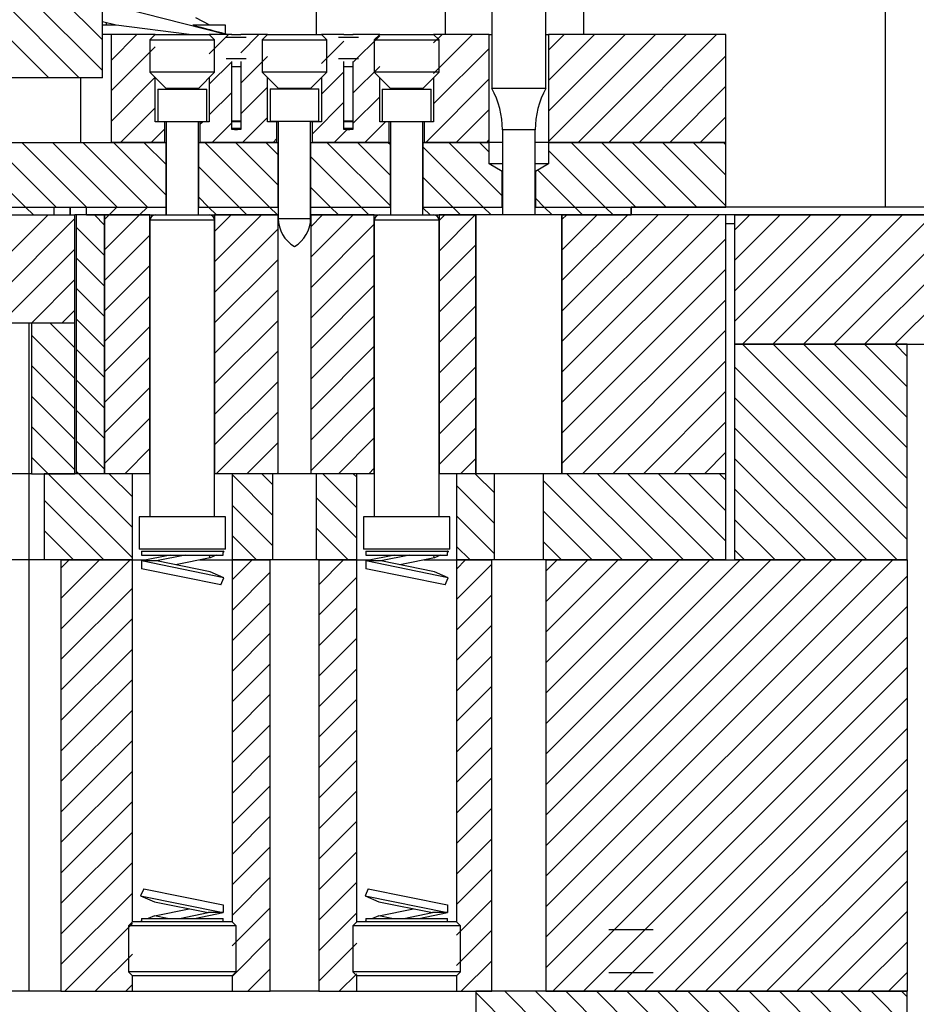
# Model space of a CAD drawing. Header units: inches. Extents: x 1802 to 2468, y -253 to -72.
# Tile 568 of 570: x 2454.01 to 2459.21, y -120.68 to -114.98. Entities that reach past the tile are written whole.
import ezdxf

# ---------------------------------------------------------------- set-up
doc = ezdxf.new("R2010")
doc.units = ezdxf.units.IN
doc.header["$LTSCALE"] = 0.5
doc.header["$MEASUREMENT"] = 0
doc.layers.get('DEFPOINTS').update_dxf_attribs({"color": 8})
for name, color, linetype in [('SID-M-D', 42, 'Continuous'), ('SID-M-F', 202, 'Continuous'), ('SID-M-S', 105, 'Continuous')]:
    doc.layers.add(name, color=color, linetype=linetype)
doc.styles.add('DIEMAKER', font='romans.shx')
doc.dimstyles.new('LINEAR', dxfattribs={"dimtxt": 0.1, "dimasz": 0.125, "dimexe": 0.1, "dimexo": 0.05, "dimgap": 0.03, "dimtad": 1, "dimdec": 4, "dimzin": 4, "dimdsep": 46, "dimtxsty": 'DIEMAKER', "dimcen": 0, "dimclrd": 34, "dimclre": 34, "dimclrt": 42, "dimazin": 0, "dimtfac": 1, "dimtdec": 4, "dimtofl": 0, "dimtmove": 0, "dimatfit": 3, "dimfxl": 0, "dimtolj": 1, "dimtzin": 0, "dimarcsym": 0})

# ---------------------------------------------------------------- blocks, each defined once
blk = doc.blocks.new('*D37')
at = {"layer": 'DEFPOINTS', "color": 0}
for p in [(2467.556, -116.108), (2459.1434, -126.108), (2466.3997, -126.108)]:
    blk.add_point(p, dxfattribs=at)
at = {"layer": 'SID-M-D', "color": 34, "lineweight": -2}
for p, q in [((2467.506, -116.108), (2466.2997, -116.108)), ((2466.3997, -116.233), (2466.3997, -125.983)), ((2459.1934, -126.108), (2466.4997, -126.108))]:
    blk.add_line(p, q, dxfattribs=at)
at = {"layer": 'SID-M-D', "color": 34}
for points in [[(2466.4205, -116.233), (2466.3788, -116.233), (2466.3997, -116.108)], [(2466.3788, -125.983), (2466.4205, -125.983), (2466.3997, -126.108)]]:
    blk.add_solid(points, dxfattribs=at)
at = {"layer": 'SID-M-D', "color": 42, "insert": (2466.3197, -121.0485), "char_height": 0.1, "attachment_point": 5, "rotation": 90, "style": 'DIEMAKER'}
blk.add_mtext('\\A1;10.0000', dxfattribs=at)

msp = doc.modelspace()

# ---------------------------------------------------------------- linework, layer by layer
at = {"layer": 'SID-M-F', "linetype": 'Continuous'}
for p, q in [((2454.49349, -115.27085), (2453.12479, -113.90216)), ((2454.49349, -115.09408), (2453.38019, -113.98078)), ((2454.35855, -115.31268), (2453.12479, -114.07893)), ((2454.18177, -115.31268), (2453.12479, -114.25571)), ((2454.54349, -115.21248), (2454.69328, -115.06268)), ((2455.11224, -115.17406), (2455.22361, -115.06268)), ((2455.29486, -115.16821), (2455.40039, -115.06268)), ((2455.76224, -115.23116), (2455.89212, -115.10128)), ((2455.94486, -115.22532), (2456.09974, -115.07044)), ((2456.41224, -115.11149), (2456.46105, -115.06268)), ((2456.41224, -115.28827), (2456.63783, -115.06268)), ((2457.07787, -115.15297), (2457.16816, -115.06268)), ((2457.07787, -115.32975), (2457.34493, -115.06268)), ((2457.07787, -115.50653), (2457.52171, -115.06268)), ((2457.07787, -115.6833), (2457.69849, -115.06268)), ((2457.25026, -115.68768), (2457.87526, -115.06268)), ((2457.42704, -115.68768), (2458.05204, -115.06268)), ((2454.54349, -115.38925), (2454.79974, -115.133)), ((2456.41224, -115.46505), (2456.73412, -115.14317)), ((2455.29486, -115.34499), (2455.44974, -115.19011)), ((2457.60382, -115.68768), (2458.10599, -115.18551)), ((2455.11224, -115.35083), (2455.24212, -115.22095)), ((2455.94486, -115.4021), (2456.09974, -115.24722)), ((2454.54349, -115.56603), (2454.79974, -115.30978)), ((2455.76224, -115.40794), (2455.89212, -115.27806)), ((2456.36638, -115.68768), (2456.73412, -115.31995)), ((2455.29486, -115.52177), (2455.44974, -115.36689)), ((2457.78059, -115.68768), (2458.10599, -115.36229)), ((2455.11224, -115.52761), (2455.24212, -115.39773)), ((2455.94486, -115.57887), (2456.09974, -115.42399)), ((2454.59861, -115.68768), (2454.79974, -115.48656)), ((2455.70755, -115.6394), (2455.89212, -115.45483)), ((2456.54316, -115.68768), (2456.73412, -115.49672)), ((2455.30572, -115.68768), (2455.44974, -115.54366)), ((2457.95737, -115.68768), (2458.10599, -115.53906)), ((2454.77539, -115.68768), (2454.85443, -115.60864)), ((2455.05755, -115.5823), (2455.07217, -115.56768)), ((2455.12894, -115.68768), (2455.24212, -115.5745)), ((2455.83605, -115.68768), (2455.90885, -115.61488)), ((2456.01283, -115.68768), (2456.13283, -115.56768)), ((2455.4825, -115.68768), (2455.50443, -115.66575)), ((2456.71993, -115.68768), (2456.73412, -115.6735)), ((2454.04789, -116.06268), (2453.67289, -115.68768)), ((2454.22466, -116.06268), (2453.84966, -115.68768)), ((2454.40144, -116.06268), (2454.02644, -115.68768)), ((2454.57822, -116.06268), (2454.20322, -115.68768)), ((2454.75499, -116.06268), (2454.37999, -115.68768)), ((2454.86224, -115.99316), (2454.55677, -115.68768)), ((2454.86224, -115.81638), (2454.73355, -115.68768)), ((2455.4621, -116.06268), (2455.0871, -115.68768)), ((2455.51224, -115.93605), (2455.26388, -115.68768)), ((2455.51224, -115.75927), (2455.44065, -115.68768)), ((2456.16224, -116.05572), (2455.79421, -115.68768)), ((2456.16224, -115.87894), (2455.97098, -115.68768)), ((2456.16224, -115.70217), (2456.14776, -115.68768)), ((2456.69954, -116.06268), (2456.34974, -115.71289)), ((2456.81034, -115.99671), (2456.50131, -115.68768)), ((2456.73414, -115.74374), (2456.67809, -115.68768)), ((2457.58342, -116.06268), (2457.20842, -115.68768)), ((2457.7602, -116.06268), (2457.3852, -115.68768)), ((2457.93697, -116.06268), (2457.56197, -115.68768)), ((2458.10599, -116.05493), (2457.73875, -115.68768)), ((2458.10599, -115.87815), (2457.91553, -115.68768)), ((2458.10599, -115.70137), (2458.0923, -115.68768)), ((2455.99243, -116.06268), (2455.69974, -115.77)), ((2457.40664, -116.06268), (2457.07784, -115.73388)), ((2455.28532, -116.06268), (2455.04974, -115.8271)), ((2456.52276, -116.06268), (2456.34974, -115.88967)), ((2457.22987, -116.06268), (2457.01573, -115.84855)), ((2455.81565, -116.06268), (2455.69974, -115.94677)), ((2455.10855, -116.06268), (2455.04974, -116.00388)), ((2457.05309, -116.06268), (2457.00164, -116.01124)), ((2454.09316, -116.10796), (2454.04789, -116.06268)), ((2454.53189, -116.10796), (2454.57717, -116.06268)), ((2454.70867, -116.10796), (2454.75394, -116.06268)), ((2455.15382, -116.10796), (2455.10855, -116.06268)), ((2455.3306, -116.10796), (2455.28532, -116.06268)), ((2455.50738, -116.10796), (2455.4621, -116.06268)), ((2455.86093, -116.10796), (2455.81565, -116.06268)), ((2456.03771, -116.10796), (2455.99243, -116.06268)), ((2456.39126, -116.10796), (2456.35049, -116.06719)), ((2456.56804, -116.10796), (2456.52276, -116.06268)), ((2456.74481, -116.10796), (2456.69954, -116.06268)), ((2457.09837, -116.10796), (2457.05309, -116.06268)), ((2457.27514, -116.10796), (2457.22987, -116.06268)), ((2457.45192, -116.10796), (2457.40664, -116.06268)), ((2453.6284, -116.6579), (2454.17834, -116.10796)), ((2453.73011, -116.73296), (2454.33359, -116.12949)), ((2454.50599, -116.16724), (2454.44672, -116.10796)), ((2454.50599, -116.13386), (2454.53189, -116.10796)), ((2454.50599, -116.31064), (2454.70867, -116.10796)), ((2455.14349, -116.20347), (2455.239, -116.10796)), ((2455.14349, -116.38024), (2455.41577, -116.10796)), ((2455.70074, -116.17655), (2455.76933, -116.10796)), ((2455.70074, -116.35332), (2455.9461, -116.10796)), ((2456.44349, -116.1409), (2456.47643, -116.10796)), ((2456.44349, -116.31768), (2456.65321, -116.10796)), ((2457.15599, -116.13551), (2457.18354, -116.10796)), ((2457.15599, -116.31229), (2457.36032, -116.10796)), ((2457.15599, -116.48906), (2457.53709, -116.10796)), ((2457.15599, -116.66584), (2457.71387, -116.10796)), ((2457.15599, -116.84262), (2457.89065, -116.10796)), ((2457.15599, -117.01939), (2458.06742, -116.10796)), ((2458.15599, -116.19617), (2458.2442, -116.10796)), ((2458.15599, -116.37295), (2458.42098, -116.10796)), ((2458.15599, -116.54972), (2458.59775, -116.10796)), ((2458.15599, -116.7265), (2458.77453, -116.10796)), ((2458.20131, -116.85796), (2458.95131, -116.10796)), ((2458.37808, -116.85796), (2459.12808, -116.10796)), ((2458.55486, -116.85796), (2459.30486, -116.10796)), ((2458.73164, -116.85796), (2459.48164, -116.10796)), ((2458.90841, -116.85796), (2459.65841, -116.10796)), ((2459.08519, -116.85796), (2459.83519, -116.10796)), ((2454.50599, -116.34401), (2454.34113, -116.17915)), ((2455.70074, -116.5301), (2456.06849, -116.16235)), ((2454.50599, -116.48741), (2454.76849, -116.22491)), ((2455.14349, -116.55702), (2455.51124, -116.18927)), ((2457.15599, -117.19617), (2458.10599, -116.24617)), ((2456.44349, -116.49446), (2456.65599, -116.28196)), ((2453.90689, -116.73296), (2454.33359, -116.30626)), ((2454.50599, -116.52079), (2454.34113, -116.35593)), ((2455.70074, -116.70688), (2456.06849, -116.33913)), ((2454.50599, -116.66419), (2454.76849, -116.40169)), ((2455.14349, -116.7338), (2455.51124, -116.36605)), ((2456.44349, -116.67123), (2456.65599, -116.45873)), ((2457.15599, -117.37295), (2458.10599, -116.42295)), ((2454.08367, -116.73296), (2454.33359, -116.48304)), ((2455.70074, -116.88365), (2456.06849, -116.5159)), ((2454.50599, -116.69757), (2454.34113, -116.53271)), ((2454.50599, -116.84097), (2454.76849, -116.57847)), ((2455.14349, -116.91057), (2455.51124, -116.54282)), ((2456.44349, -116.84801), (2456.65599, -116.63551)), ((2457.15599, -117.54972), (2458.10599, -116.59972)), ((2454.26044, -116.73296), (2454.33359, -116.65982)), ((2455.70074, -117.06043), (2456.06849, -116.69268)), ((2454.33359, -116.87872), (2454.18783, -116.73296)), ((2454.50599, -116.87434), (2454.34113, -116.70949)), ((2454.50599, -117.01774), (2454.76849, -116.75524)), ((2455.14349, -117.08735), (2455.51124, -116.7196)), ((2454.33359, -117.05549), (2454.08248, -116.80439)), ((2456.44349, -117.02479), (2456.65599, -116.81229)), ((2457.27453, -117.60796), (2458.10599, -116.7765)), ((2455.70074, -117.23721), (2456.06849, -116.86946)), ((2459.15599, -117.81203), (2458.20192, -116.85796)), ((2459.15599, -117.63526), (2458.3787, -116.85796)), ((2459.15599, -117.45848), (2458.55547, -116.85796)), ((2459.15599, -117.2817), (2458.73225, -116.85796)), ((2459.15599, -117.10493), (2458.90903, -116.85796)), ((2459.15599, -116.92815), (2459.0858, -116.85796)), ((2454.50599, -117.05112), (2454.34113, -116.88626)), ((2455.14349, -117.26413), (2455.51124, -116.89638)), ((2454.33359, -117.23227), (2454.08248, -116.98116)), ((2454.50599, -117.19452), (2454.76849, -116.93202)), ((2457.45131, -117.60796), (2458.10599, -116.95328)), ((2456.44349, -117.20156), (2456.65599, -116.98906)), ((2459.15599, -117.98881), (2458.15599, -116.98881)), ((2454.50599, -117.2279), (2454.34113, -117.06304)), ((2455.14349, -117.4409), (2455.51124, -117.07315)), ((2455.70074, -117.41398), (2456.06849, -117.04623)), ((2454.33359, -117.40905), (2454.08248, -117.15794)), ((2454.50599, -117.3713), (2454.76849, -117.1088)), ((2457.62808, -117.60796), (2458.10599, -117.13005)), ((2456.44349, -117.37834), (2456.65599, -117.16584)), ((2459.09837, -118.10796), (2458.15599, -117.16559)), ((2454.50599, -117.40467), (2454.34113, -117.23982)), ((2455.15321, -117.60796), (2455.51124, -117.24993)), ((2455.70074, -117.59076), (2456.06849, -117.22301)), ((2454.50599, -117.54807), (2454.76849, -117.28557)), ((2457.80486, -117.60796), (2458.10599, -117.30683)), ((2454.33359, -117.58582), (2454.08248, -117.33472)), ((2456.44349, -117.55512), (2456.65599, -117.34262)), ((2458.92159, -118.10796), (2458.15599, -117.34236)), ((2454.50599, -117.58145), (2454.34113, -117.41659)), ((2455.32999, -117.60796), (2455.51124, -117.42671)), ((2455.86032, -117.60796), (2456.06849, -117.39979)), ((2454.62288, -117.60796), (2454.76849, -117.46235)), ((2457.98164, -117.60796), (2458.10599, -117.48361)), ((2454.17895, -117.60796), (2454.08248, -117.51149)), ((2456.56742, -117.60796), (2456.65599, -117.51939)), ((2458.74481, -118.10796), (2458.15599, -117.51914)), ((2454.66693, -118.09594), (2454.17895, -117.60796)), ((2454.35572, -117.60796), (2454.34113, -117.59337)), ((2454.66693, -117.91916), (2454.35572, -117.60796)), ((2454.66693, -117.74239), (2454.5325, -117.60796)), ((2455.48099, -117.84934), (2455.24505, -117.61341)), ((2455.48099, -117.67257), (2455.41639, -117.60796)), ((2455.50676, -117.60796), (2455.51124, -117.60348)), ((2455.96693, -117.80495), (2455.76994, -117.60796)), ((2455.96693, -117.62817), (2455.94672, -117.60796)), ((2456.03709, -117.60796), (2456.06849, -117.57656)), ((2456.76537, -117.7195), (2456.65382, -117.60796)), ((2457.68415, -118.10796), (2457.18415, -117.60796)), ((2457.86093, -118.10796), (2457.36093, -117.60796)), ((2458.03771, -118.10796), (2457.53771, -117.60796)), ((2458.10599, -117.99947), (2457.71448, -117.60796)), ((2458.10599, -117.82269), (2457.89126, -117.60796)), ((2458.10599, -117.64592), (2458.06804, -117.60796)), ((2457.50738, -118.10796), (2457.04662, -117.6472)), ((2456.76537, -117.89628), (2456.54505, -117.67597)), ((2458.56804, -118.10796), (2458.15599, -117.69592)), ((2454.50217, -118.10796), (2454.15521, -117.761)), ((2455.96693, -117.98173), (2455.73099, -117.74579)), ((2455.48099, -118.02612), (2455.24505, -117.79018)), ((2457.3306, -118.10796), (2457.04662, -117.82398)), ((2456.76537, -118.07306), (2456.54505, -117.85275)), ((2458.39126, -118.10796), (2458.15599, -117.87269)), ((2454.32539, -118.10796), (2454.15521, -117.93777)), ((2455.91639, -118.10796), (2455.73099, -117.92257)), ((2455.38606, -118.10796), (2455.24505, -117.96696)), ((2457.15382, -118.10796), (2457.04662, -118.00075)), ((2456.62349, -118.10796), (2456.54505, -118.02952)), ((2458.21448, -118.10796), (2458.15599, -118.04947)), ((2454.25297, -118.15464), (2454.29966, -118.10796)), ((2454.25297, -118.33142), (2454.47643, -118.10796)), ((2454.25297, -118.5082), (2454.65321, -118.10796)), ((2455.24504, -118.22324), (2455.36032, -118.10796)), ((2455.73961, -118.10796), (2455.73099, -118.09934)), ((2455.74649, -118.25212), (2455.89065, -118.10796)), ((2456.54504, -118.16067), (2456.59775, -118.10796)), ((2457.06224, -118.1738), (2457.12808, -118.10796)), ((2457.06224, -118.35058), (2457.30486, -118.10796)), ((2457.06224, -118.52736), (2457.48164, -118.10796)), ((2457.06224, -118.70413), (2457.65841, -118.10796)), ((2457.06224, -118.88091), (2457.83519, -118.10796)), ((2457.06224, -119.05769), (2458.01197, -118.10796)), ((2457.06224, -119.23446), (2458.18874, -118.10796)), ((2457.06224, -119.41124), (2458.36552, -118.10796)), ((2457.06224, -119.58802), (2458.5423, -118.10796)), ((2457.06224, -119.76479), (2458.71908, -118.10796)), ((2457.06224, -119.94157), (2458.89585, -118.10796)), ((2457.06224, -120.11835), (2459.07263, -118.10796)), ((2455.24504, -118.40001), (2455.46549, -118.17956)), ((2456.54504, -118.33745), (2456.74974, -118.13275)), ((2455.74649, -118.42889), (2455.96694, -118.20844)), ((2457.06224, -120.29512), (2459.15599, -118.20137)), ((2454.25297, -118.68497), (2454.66694, -118.27101)), ((2455.24504, -118.57679), (2455.46549, -118.35634)), ((2456.54504, -118.51423), (2456.74974, -118.30953)), ((2455.74649, -118.60567), (2455.96694, -118.38522)), ((2457.06224, -120.4719), (2459.15599, -118.37815)), ((2454.25297, -118.86175), (2454.66694, -118.44778)), ((2456.54504, -118.691), (2456.74974, -118.4863)), ((2455.24504, -118.75357), (2455.46549, -118.53312)), ((2455.74649, -118.78245), (2455.96694, -118.562)), ((2457.10296, -120.60796), (2459.15599, -118.55493)), ((2454.25297, -119.03853), (2454.66694, -118.62456)), ((2456.54504, -118.86778), (2456.74974, -118.66308)), ((2455.24504, -118.93034), (2455.46549, -118.70989)), ((2455.74649, -118.95922), (2455.96694, -118.73877)), ((2457.27974, -120.60796), (2459.15599, -118.7317)), ((2454.25297, -119.2153), (2454.66694, -118.80134)), ((2456.54504, -119.04456), (2456.74974, -118.83986)), ((2455.24504, -119.10712), (2455.46549, -118.88667)), ((2455.74649, -119.136), (2455.96694, -118.91555)), ((2457.45651, -120.60796), (2459.15599, -118.90848)), ((2454.25297, -119.39208), (2454.66694, -118.97811)), ((2456.54504, -119.22133), (2456.74974, -119.01663)), ((2455.24504, -119.2839), (2455.46549, -119.06345)), ((2455.74649, -119.31278), (2455.96694, -119.09233)), ((2457.63329, -120.60796), (2459.15599, -119.08526)), ((2454.25297, -119.56886), (2454.66694, -119.15489)), ((2456.54504, -119.39811), (2456.74974, -119.19341)), ((2455.24504, -119.46067), (2455.46549, -119.24022)), ((2455.74649, -119.48955), (2455.96694, -119.2691)), ((2457.81007, -120.60796), (2459.15599, -119.26203)), ((2454.25297, -119.74563), (2454.66694, -119.33167)), ((2456.54504, -119.57489), (2456.74974, -119.37019)), ((2455.24504, -119.63745), (2455.46549, -119.417)), ((2457.98684, -120.60796), (2459.15599, -119.43881)), ((2455.74649, -119.66633), (2455.96694, -119.44588)), ((2454.25297, -119.92241), (2454.66694, -119.50844)), ((2456.54504, -119.75166), (2456.74974, -119.54696)), ((2455.24504, -119.81423), (2455.46549, -119.59378)), ((2455.74649, -119.84311), (2455.96694, -119.62266)), ((2458.16362, -120.60796), (2459.15599, -119.61559)), ((2454.25297, -120.09919), (2454.66694, -119.68522)), ((2456.54504, -119.92844), (2456.74974, -119.72374)), ((2455.24504, -119.991), (2455.46549, -119.77055)), ((2455.74649, -120.01988), (2455.96694, -119.79943)), ((2458.3404, -120.60796), (2459.15599, -119.79236)), ((2454.25297, -120.27596), (2454.66694, -119.862)), ((2455.24504, -120.16778), (2455.46549, -119.94733)), ((2456.54504, -120.10522), (2456.74974, -119.90052)), ((2455.74649, -120.19666), (2455.96694, -119.97621)), ((2458.51717, -120.60796), (2459.15599, -119.96914)), ((2454.25297, -120.45274), (2454.66694, -120.03877)), ((2455.24504, -120.34456), (2455.46549, -120.12411)), ((2456.54504, -120.28199), (2456.74974, -120.07729)), ((2455.74649, -120.37344), (2455.96694, -120.15299)), ((2458.69395, -120.60796), (2459.15599, -120.14592)), ((2454.27453, -120.60796), (2454.66694, -120.21555)), ((2456.54504, -120.45877), (2456.74974, -120.25407)), ((2455.24504, -120.52133), (2455.46549, -120.30088)), ((2455.74649, -120.55021), (2455.96694, -120.32976)), ((2458.87073, -120.60796), (2459.15599, -120.32269)), ((2454.45131, -120.60796), (2454.66694, -120.39233)), ((2456.57263, -120.60796), (2456.74974, -120.43085)), ((2455.33519, -120.60796), (2455.46549, -120.47766)), ((2455.86552, -120.60796), (2455.96694, -120.50654)), ((2459.0475, -120.60796), (2459.15599, -120.49947)), ((2454.62808, -120.60796), (2454.66694, -120.5691)), ((2459.15599, -123.11533), (2456.65599, -120.61533)), ((2456.74941, -120.60796), (2456.74974, -120.60762)), ((2459.15599, -122.93856), (2456.82539, -120.60796)), ((2459.15599, -122.76178), (2457.00217, -120.60796)), ((2459.15599, -122.585), (2457.17895, -120.60796)), ((2459.15599, -122.40823), (2457.35572, -120.60796)), ((2459.15599, -122.23145), (2457.5325, -120.60796)), ((2459.15599, -122.05467), (2457.70928, -120.60796)), ((2459.15599, -121.8779), (2457.88606, -120.60796)), ((2459.15599, -121.70112), (2458.06283, -120.60796)), ((2459.15599, -121.52434), (2458.23961, -120.60796)), ((2459.15599, -121.34757), (2458.41639, -120.60796)), ((2459.15599, -121.17079), (2458.59316, -120.60796)), ((2459.15599, -120.99401), (2458.76994, -120.60796)), ((2459.15599, -120.81724), (2458.94672, -120.60796)), ((2459.15599, -120.64046), (2459.12349, -120.60796))]:
    msp.add_line(p, q, dxfattribs=at)
at = {"layer": 'SID-M-S'}
for p, q in [((2459.03099, -116.06268), (2459.03099, -113.06268)), ((2454.49349, -115.31268), (2454.49349, -113.56268)), ((2456.74974, -113.56268), (2456.74974, -115.37468)), ((2457.06224, -115.37468), (2457.06224, -113.56268)), ((2457.28099, -114.56268), (2457.28099, -115.06268)), ((2455.73099, -114.62518), (2455.73099, -115.06268)), ((2456.48099, -115.06268), (2456.48099, -114.62518)), ((2455.20742, -115.06268), (2454.49349, -114.88034)), ((2454.57313, -115.00868), (2454.49349, -114.98834)), ((2455.11478, -115.00868), (2455.03475, -114.96495)), ((2454.57313, -115.00868), (2454.49349, -115.00868)), ((2454.51537, -114.99393), (2454.51537, -115.00868)), ((2454.99599, -115.06268), (2454.57313, -115.00868)), ((2455.20599, -115.00868), (2455.01799, -115.00868)), ((2455.20599, -115.05853), (2455.20599, -115.00868)), ((2454.54349, -115.06268), (2454.49349, -115.06268)), ((2454.54349, -115.06268), (2454.54349, -115.68768)), ((2454.79974, -115.06268), (2454.54349, -115.06268)), ((2454.79974, -115.06268), (2454.76849, -115.09393)), ((2454.76849, -115.09393), (2454.76849, -115.28118)), ((2454.76849, -115.09393), (2455.14349, -115.09393)), ((2454.79974, -115.06268), (2455.11224, -115.06268)), ((2455.14349, -115.09393), (2455.11224, -115.06268)), ((2455.24212, -115.06268), (2455.11224, -115.06268)), ((2455.14349, -115.28118), (2455.14349, -115.09393)), ((2455.2136, -115.06268), (2455.20599, -115.05853)), ((2455.21018, -115.07818), (2455.3268, -115.07818)), ((2455.24144, -115.06268), (2455.29554, -115.06268)), ((2455.44974, -115.06268), (2455.29486, -115.06268)), ((2455.44974, -115.06268), (2455.41849, -115.09393)), ((2455.41849, -115.09393), (2455.41849, -115.28118)), ((2455.41849, -115.09393), (2455.79349, -115.09393)), ((2455.44974, -115.06268), (2455.76224, -115.06268)), ((2455.79349, -115.09393), (2455.76224, -115.06268)), ((2455.89212, -115.06268), (2455.76224, -115.06268)), ((2455.79349, -115.28118), (2455.79349, -115.09393)), ((2455.86018, -115.07818), (2455.9768, -115.07818)), ((2455.89144, -115.06268), (2455.94554, -115.06268)), ((2456.09974, -115.06268), (2455.94486, -115.06268)), ((2456.09974, -115.06268), (2456.06849, -115.09393)), ((2456.06849, -115.09393), (2456.06849, -115.28118)), ((2456.06849, -115.09393), (2456.44349, -115.09393)), ((2456.09974, -115.06268), (2456.41224, -115.06268)), ((2456.44349, -115.09393), (2456.41224, -115.06268)), ((2456.73412, -115.06268), (2456.41224, -115.06268)), ((2456.44349, -115.28118), (2456.44349, -115.09393)), ((2456.73412, -115.68768), (2456.73412, -115.06268)), ((2456.73412, -115.06268), (2456.74974, -115.06268)), ((2457.06224, -115.06268), (2457.07787, -115.06268)), ((2457.07787, -115.06268), (2457.07787, -115.68768)), ((2458.10599, -115.06268), (2457.07787, -115.06268)), ((2458.10599, -115.68768), (2458.10599, -115.06268)), ((2455.3268, -115.20268), (2455.21018, -115.20268)), ((2455.24212, -115.61268), (2455.24212, -115.21818)), ((2455.29486, -115.21818), (2455.29486, -115.61268)), ((2455.9768, -115.20268), (2455.86018, -115.20268)), ((2455.89212, -115.61268), (2455.89212, -115.21818)), ((2455.94486, -115.21818), (2455.94486, -115.61268)), ((2455.29486, -115.25018), (2455.24212, -115.25018)), ((2455.94486, -115.25018), (2455.89212, -115.25018)), ((2454.49349, -115.31268), (2453.19848, -115.31268)), ((2454.36849, -115.68768), (2454.36849, -115.31268)), ((2454.76849, -115.28118), (2454.86249, -115.37518)), ((2455.14349, -115.28118), (2454.76849, -115.28118)), ((2454.79974, -115.56768), (2454.79974, -115.31243)), ((2455.04949, -115.37518), (2455.14349, -115.28118)), ((2455.11224, -115.31243), (2455.11224, -115.56768)), ((2455.41849, -115.28118), (2455.51249, -115.37518)), ((2455.79349, -115.28118), (2455.41849, -115.28118)), ((2455.44974, -115.56768), (2455.44974, -115.31243)), ((2455.69949, -115.37518), (2455.79349, -115.28118)), ((2455.76224, -115.31243), (2455.76224, -115.56768)), ((2456.06849, -115.28118), (2456.16249, -115.37518)), ((2456.44349, -115.28118), (2456.06849, -115.28118)), ((2456.09974, -115.56768), (2456.09974, -115.31243)), ((2456.34949, -115.37518), (2456.44349, -115.28118)), ((2456.41224, -115.31243), (2456.41224, -115.56768)), ((2454.81449, -115.37946), (2454.81449, -115.56746)), ((2454.81449, -115.37946), (2455.09749, -115.37946)), ((2455.04949, -115.37518), (2454.86249, -115.37518)), ((2455.09749, -115.56746), (2455.09749, -115.37946)), ((2455.46449, -115.37768), (2455.46449, -115.56568)), ((2455.46449, -115.37768), (2455.74749, -115.37768)), ((2455.69949, -115.37518), (2455.51249, -115.37518)), ((2455.74749, -115.56568), (2455.74749, -115.37768)), ((2456.11449, -115.37946), (2456.11449, -115.56746)), ((2456.11449, -115.37946), (2456.39749, -115.37946)), ((2456.34949, -115.37518), (2456.16249, -115.37518)), ((2456.39749, -115.56746), (2456.39749, -115.37946)), ((2457.06224, -115.37468), (2456.74974, -115.37468)), ((2454.85443, -115.56768), (2454.79974, -115.56768)), ((2454.81449, -115.56746), (2455.09749, -115.56746)), ((2454.85443, -115.68768), (2454.85443, -115.56768)), ((2454.86224, -115.56768), (2454.85443, -115.56768)), ((2454.86224, -115.56746), (2454.86224, -116.10846)), ((2455.04974, -116.10846), (2455.04974, -115.56746)), ((2455.05755, -115.56768), (2455.04974, -115.56768)), ((2455.05755, -115.56768), (2455.05755, -115.68768)), ((2455.11224, -115.56768), (2455.05755, -115.56768)), ((2455.24212, -115.56268), (2455.29486, -115.56268)), ((2455.24212, -115.56718), (2455.29486, -115.56718)), ((2455.24212, -115.60468), (2455.29486, -115.60468)), ((2455.50443, -115.56768), (2455.44974, -115.56768)), ((2455.46449, -115.56568), (2455.74749, -115.56568)), ((2455.50443, -115.68768), (2455.50443, -115.56768)), ((2455.51224, -115.56768), (2455.50443, -115.56768)), ((2455.51224, -115.56568), (2455.51224, -116.12818)), ((2455.69974, -116.12818), (2455.69974, -115.56568)), ((2455.70755, -115.56768), (2455.69974, -115.56768)), ((2455.70755, -115.56768), (2455.70755, -115.68768)), ((2455.76224, -115.56768), (2455.70755, -115.56768)), ((2455.89212, -115.56268), (2455.94486, -115.56268)), ((2455.89212, -115.56718), (2455.94486, -115.56718)), ((2455.89212, -115.60468), (2455.94486, -115.60468)), ((2456.15443, -115.56768), (2456.09974, -115.56768)), ((2456.11449, -115.56746), (2456.39749, -115.56746)), ((2456.15443, -115.68768), (2456.15443, -115.56768)), ((2456.16224, -115.56768), (2456.15443, -115.56768)), ((2456.16224, -115.56746), (2456.16224, -116.10846)), ((2456.34974, -116.10846), (2456.34974, -115.56746)), ((2456.35755, -115.56768), (2456.34974, -115.56768)), ((2456.35755, -115.56768), (2456.35755, -115.68768)), ((2456.41224, -115.56768), (2456.35755, -115.56768)), ((2456.81124, -115.61493), (2456.81124, -116.10796)), ((2457.00074, -115.61493), (2456.81124, -115.61493)), ((2457.00074, -116.10796), (2457.00074, -115.61493)), ((2452.28349, -115.68768), (2454.86224, -115.68768)), ((2454.85443, -115.68768), (2454.54349, -115.68768)), ((2454.86224, -116.06268), (2454.86224, -115.68768)), ((2455.04974, -115.68768), (2455.04974, -116.06268)), ((2455.04974, -115.68768), (2455.51224, -115.68768)), ((2455.50443, -115.68768), (2455.05755, -115.68768)), ((2455.51224, -116.06268), (2455.51224, -115.68768)), ((2455.69974, -115.68768), (2455.69974, -116.06268)), ((2455.69974, -115.68768), (2456.16224, -115.68768)), ((2456.15443, -115.68768), (2455.70755, -115.68768)), ((2456.16224, -116.06268), (2456.16224, -115.68768)), ((2456.34974, -115.68768), (2456.34974, -116.06268)), ((2456.34974, -115.68768), (2456.73414, -115.68768)), ((2456.73412, -115.68768), (2456.35755, -115.68768)), ((2456.73414, -115.81268), (2456.73414, -115.68768)), ((2456.81124, -115.68768), (2456.73414, -115.68768)), ((2457.07784, -115.68768), (2457.00074, -115.68768)), ((2457.07784, -115.68768), (2457.07784, -115.81268)), ((2457.07784, -115.68768), (2458.10599, -115.68768)), ((2458.10599, -115.68768), (2457.07787, -115.68768)), ((2458.10599, -116.06268), (2458.10599, -115.68768)), ((2456.81034, -115.85668), (2456.73414, -115.81268)), ((2456.81124, -115.81268), (2456.73414, -115.81268)), ((2457.07784, -115.81268), (2457.00074, -115.81268)), ((2457.07784, -115.81268), (2457.00164, -115.85668)), ((2456.81034, -116.06268), (2456.81034, -115.85668)), ((2456.81124, -115.85668), (2456.81034, -115.85668)), ((2457.00164, -115.85668), (2457.00074, -115.85668)), ((2457.00164, -115.85668), (2457.00164, -116.06268)), ((2452.28349, -116.06268), (2454.86224, -116.06268)), ((2453.75049, -116.06268), (2454.21149, -116.06268)), ((2454.21149, -116.06268), (2454.21149, -116.10796)), ((2454.30599, -116.10796), (2454.30599, -116.06268)), ((2454.30599, -116.06268), (2454.30599, -116.10796)), ((2454.40049, -116.10796), (2454.40049, -116.06268)), ((2454.40049, -116.06268), (2454.86149, -116.06268)), ((2454.86149, -116.06268), (2454.86149, -116.10796)), ((2455.04974, -116.06268), (2455.51224, -116.06268)), ((2455.05049, -116.10796), (2455.05049, -116.06268)), ((2455.05049, -116.06268), (2455.51149, -116.06268)), ((2455.51149, -116.06268), (2455.51149, -116.10796)), ((2455.69974, -116.06268), (2456.16224, -116.06268)), ((2455.70049, -116.06268), (2456.16149, -116.06268)), ((2455.70049, -116.10796), (2455.70049, -116.06268)), ((2456.16149, -116.06268), (2456.16149, -116.10796)), ((2456.34974, -116.06268), (2456.81034, -116.06268)), ((2456.35049, -116.10796), (2456.35049, -116.06268)), ((2456.35049, -116.06268), (2456.81124, -116.06268)), ((2457.00074, -116.06268), (2457.55599, -116.06268)), ((2457.00164, -116.06268), (2458.10599, -116.06268)), ((2457.55599, -116.06268), (2457.55599, -116.10796)), ((2467.55599, -116.06268), (2457.55599, -116.06268)), ((2457.55599, -116.10796), (2457.55599, -116.06268)), ((2453.6284, -116.10796), (2454.33359, -116.10796)), ((2453.75049, -116.10796), (2454.21149, -116.10796)), ((2454.33359, -116.73296), (2454.33359, -116.10796)), ((2454.34113, -116.10796), (2454.33359, -116.10796)), ((2454.34113, -116.10796), (2454.34113, -117.60796)), ((2454.50599, -116.10796), (2454.34113, -116.10796)), ((2454.40049, -116.10796), (2454.86149, -116.10796)), ((2454.50599, -117.60796), (2454.50599, -116.10796)), ((2454.76849, -116.10796), (2454.50599, -116.10796)), ((2454.50599, -116.10796), (2454.50599, -117.60796)), ((2454.76849, -117.60796), (2454.76849, -116.10796)), ((2454.79849, -116.10846), (2455.11349, -116.10846)), ((2454.86149, -116.10796), (2454.86224, -116.10796)), ((2455.04974, -116.10796), (2455.05049, -116.10796)), ((2455.05049, -116.10796), (2455.51149, -116.10796)), ((2455.14349, -116.10796), (2455.14349, -117.60796)), ((2455.51124, -116.10796), (2455.14349, -116.10796)), ((2455.51124, -117.60796), (2455.51124, -116.10796)), ((2455.51149, -116.10796), (2455.51224, -116.10796)), ((2455.51224, -116.12818), (2455.69974, -116.12818)), ((2455.69974, -116.10796), (2455.70049, -116.10796)), ((2455.70049, -116.10796), (2456.16149, -116.10796)), ((2455.70074, -116.10796), (2455.70074, -117.60796)), ((2456.06849, -116.10796), (2455.70074, -116.10796)), ((2456.06849, -117.60796), (2456.06849, -116.10796)), ((2456.09849, -116.10846), (2456.41349, -116.10846)), ((2456.16149, -116.10796), (2456.16224, -116.10796)), ((2456.34974, -116.10796), (2456.35049, -116.10796)), ((2456.35049, -116.10796), (2456.65599, -116.10796)), ((2456.44349, -116.10796), (2456.44349, -117.60796)), ((2456.65599, -116.10796), (2456.44349, -116.10796)), ((2456.65599, -116.10796), (2456.65599, -117.60796)), ((2456.65599, -117.60796), (2456.65599, -116.10796)), ((2457.15599, -116.10796), (2456.65599, -116.10796)), ((2457.15599, -117.60796), (2457.15599, -116.10796)), ((2457.15599, -116.10796), (2457.55599, -116.10796)), ((2457.15599, -116.10796), (2457.15599, -117.60796)), ((2458.10599, -116.10796), (2457.15599, -116.10796)), ((2467.55599, -116.10796), (2457.55599, -116.10796)), ((2458.10599, -117.60796), (2458.10599, -116.10796)), ((2458.15599, -116.10796), (2458.15599, -116.85796)), ((2458.15599, -116.10796), (2465.05599, -116.10796)), ((2454.76849, -116.13846), (2454.76849, -117.85796)), ((2455.14349, -116.13846), (2454.76849, -116.13846)), ((2455.14349, -117.85796), (2455.14349, -116.13846)), ((2456.06849, -116.13846), (2456.06849, -117.85796)), ((2456.44349, -116.13846), (2456.06849, -116.13846)), ((2456.44349, -117.85796), (2456.44349, -116.13846)), ((2458.10599, -116.15796), (2458.15599, -116.15796)), ((2453.6284, -116.73296), (2454.33359, -116.73296)), ((2454.06956, -117.60796), (2454.06956, -116.73296)), ((2454.08248, -116.73296), (2454.08248, -117.60796)), ((2454.08248, -116.73296), (2454.33359, -116.73296)), ((2454.33359, -117.60796), (2454.33359, -116.73296)), ((2458.15599, -116.85796), (2465.15599, -116.85796)), ((2459.15599, -116.85796), (2458.15599, -116.85796)), ((2458.15599, -116.85796), (2458.15599, -118.10796)), ((2459.15599, -118.10796), (2459.15599, -116.85796)), ((2454.06956, -117.60796), (2453.89242, -117.60796)), ((2454.08248, -117.60796), (2454.06956, -117.60796)), ((2454.06956, -118.10796), (2454.06956, -117.60796)), ((2454.08248, -117.60796), (2454.33359, -117.60796)), ((2454.15521, -117.60796), (2454.15521, -118.10796)), ((2454.66693, -117.60796), (2454.15521, -117.60796)), ((2454.50599, -117.60796), (2454.34113, -117.60796)), ((2454.76849, -117.60796), (2454.50599, -117.60796)), ((2454.66693, -118.10796), (2454.66693, -117.60796)), ((2455.51124, -117.60796), (2455.14349, -117.60796)), ((2455.24505, -117.60796), (2455.24505, -118.10796)), ((2455.48099, -117.60796), (2455.24505, -117.60796)), ((2455.48099, -118.10796), (2455.48099, -117.60796)), ((2455.70074, -117.60796), (2455.51124, -117.60796)), ((2456.06849, -117.60796), (2455.70074, -117.60796)), ((2455.73099, -117.60796), (2455.73099, -118.10796)), ((2455.96693, -117.60796), (2455.73099, -117.60796)), ((2455.96693, -118.10796), (2455.96693, -117.60796)), ((2456.65599, -117.60796), (2456.44349, -117.60796)), ((2456.54505, -117.60796), (2456.54505, -118.10796)), ((2456.65599, -117.60796), (2456.54505, -117.60796)), ((2457.15599, -117.60796), (2456.65599, -117.60796)), ((2456.76537, -118.10796), (2456.76537, -117.60796)), ((2457.04662, -117.60796), (2457.04662, -118.10796)), ((2458.10599, -117.60796), (2457.15599, -117.60796)), ((2458.10599, -117.60796), (2457.15599, -117.60796)), ((2458.10599, -118.10796), (2458.10599, -117.60796)), ((2454.70599, -117.85796), (2454.70599, -118.04596)), ((2455.20599, -117.85796), (2454.70599, -117.85796)), ((2455.20599, -118.04596), (2455.20599, -117.85796)), ((2456.00599, -117.85796), (2456.00599, -118.04596)), ((2456.50599, -117.85796), (2456.00599, -117.85796)), ((2456.50599, -118.04596), (2456.50599, -117.85796)), ((2455.20599, -118.04596), (2454.70599, -118.04596)), ((2454.72005, -118.05796), (2454.72005, -118.0803)), ((2454.72005, -118.05796), (2455.19193, -118.05796)), ((2455.19193, -118.05796), (2455.19193, -118.06382)), ((2455.19567, -118.05796), (2455.19193, -118.05796)), ((2455.1972, -118.06159), (2455.19193, -118.06382)), ((2455.19193, -118.0803), (2455.19193, -118.06382)), ((2455.19567, -118.05796), (2455.1972, -118.06159)), ((2456.50599, -118.04596), (2456.00599, -118.04596)), ((2456.02005, -118.05796), (2456.02005, -118.0803)), ((2456.02005, -118.05796), (2456.49193, -118.05796)), ((2456.49193, -118.05796), (2456.49193, -118.06382)), ((2456.49567, -118.05796), (2456.49193, -118.05796)), ((2456.4972, -118.06159), (2456.49193, -118.06382)), ((2456.49193, -118.0803), (2456.49193, -118.06382)), ((2456.49567, -118.05796), (2456.4972, -118.06159)), ((2454.06956, -118.10796), (2453.89242, -118.10796)), ((2454.15521, -118.10796), (2454.06956, -118.10796)), ((2454.06956, -120.60796), (2454.06956, -118.10796)), ((2454.66693, -118.10796), (2454.15521, -118.10796)), ((2454.25297, -118.10796), (2454.25297, -120.60796)), ((2454.25297, -118.10796), (2454.66694, -118.10796)), ((2454.66694, -120.20546), (2454.66694, -118.10796)), ((2454.66694, -118.10796), (2454.74885, -118.10796)), ((2454.72005, -118.0803), (2455.19193, -118.0803)), ((2454.88505, -118.0803), (2454.72005, -118.11381)), ((2454.72005, -118.11381), (2454.72005, -118.15849)), ((2455.1972, -118.21071), (2454.72005, -118.11381)), ((2454.80693, -118.11381), (2454.72005, -118.11381)), ((2454.97193, -118.0803), (2454.80693, -118.11381)), ((2455.11721, -118.17682), (2454.80693, -118.11381)), ((2455.11721, -118.09547), (2454.91693, -118.13615)), ((2455.05573, -118.10796), (2455.24504, -118.10796)), ((2455.11721, -118.09547), (2455.11078, -118.0803)), ((2455.15303, -118.0803), (2455.11721, -118.09547)), ((2455.24504, -118.10796), (2455.24504, -120.20546)), ((2455.24504, -118.10796), (2455.46549, -118.10796)), ((2455.48099, -118.10796), (2455.24505, -118.10796)), ((2455.46549, -120.60796), (2455.46549, -118.10796)), ((2455.73099, -118.10796), (2455.48099, -118.10796)), ((2455.96693, -118.10796), (2455.73099, -118.10796)), ((2455.74649, -118.10796), (2455.74649, -120.60796)), ((2455.74649, -118.10796), (2455.96694, -118.10796)), ((2455.96694, -118.10796), (2456.04885, -118.10796)), ((2455.96694, -120.20546), (2455.96694, -118.10796)), ((2456.02005, -118.0803), (2456.49193, -118.0803)), ((2456.18505, -118.0803), (2456.02005, -118.11381)), ((2456.02005, -118.11381), (2456.02005, -118.15849)), ((2456.4972, -118.21071), (2456.02005, -118.11381)), ((2456.10693, -118.11381), (2456.02005, -118.11381)), ((2456.27193, -118.0803), (2456.10693, -118.11381)), ((2456.41721, -118.17682), (2456.10693, -118.11381)), ((2456.41721, -118.09547), (2456.21693, -118.13615)), ((2456.35573, -118.10796), (2456.54504, -118.10796)), ((2456.41721, -118.09547), (2456.41078, -118.0803)), ((2456.45303, -118.0803), (2456.41721, -118.09547)), ((2456.54504, -118.10796), (2456.54504, -120.20546)), ((2456.54504, -118.10796), (2456.74974, -118.10796)), ((2456.76537, -118.10796), (2456.54505, -118.10796)), ((2456.74974, -120.60796), (2456.74974, -118.10796)), ((2457.04662, -118.10796), (2456.76537, -118.10796)), ((2458.10599, -118.10796), (2457.04662, -118.10796)), ((2457.06224, -118.10796), (2457.06224, -120.60796)), ((2457.06224, -118.10796), (2459.15599, -118.10796)), ((2459.15599, -118.10796), (2458.15599, -118.10796)), ((2459.15599, -118.10796), (2459.15599, -120.60796)), ((2455.17977, -118.25185), (2454.72005, -118.15849)), ((2455.1972, -118.21071), (2455.11721, -118.17682)), ((2456.47977, -118.25185), (2456.02005, -118.15849)), ((2456.4972, -118.21071), (2456.41721, -118.17682)), ((2455.17977, -118.25185), (2455.1972, -118.21071)), ((2456.47977, -118.25185), (2456.4972, -118.21071)), ((2454.73221, -120.01407), (2454.71478, -120.05521)), ((2454.71478, -120.05521), (2455.19193, -120.15211)), ((2454.71478, -120.05521), (2454.79477, -120.0891)), ((2454.73221, -120.01407), (2455.19193, -120.10743)), ((2456.03221, -120.01407), (2456.01478, -120.05521)), ((2456.01478, -120.05521), (2456.09477, -120.0891)), ((2456.01478, -120.05521), (2456.49193, -120.15211)), ((2456.03221, -120.01407), (2456.49193, -120.10743)), ((2454.79477, -120.0891), (2455.10505, -120.15211)), ((2455.19193, -120.10743), (2455.19193, -120.15211)), ((2456.09477, -120.0891), (2456.40505, -120.15211)), ((2456.49193, -120.10743), (2456.49193, -120.15211)), ((2454.79477, -120.17045), (2454.75896, -120.18562)), ((2454.79477, -120.17045), (2454.99505, -120.12977)), ((2454.86949, -120.18562), (2454.79477, -120.17045)), ((2454.94005, -120.18562), (2455.10505, -120.15211)), ((2455.02693, -120.18562), (2455.19193, -120.15211)), ((2455.19193, -120.15211), (2455.10505, -120.15211)), ((2456.09477, -120.17045), (2456.05896, -120.18562)), ((2456.09477, -120.17045), (2456.29505, -120.12977)), ((2456.16949, -120.18562), (2456.09477, -120.17045)), ((2456.24005, -120.18562), (2456.40505, -120.15211)), ((2456.32693, -120.18562), (2456.49193, -120.15211)), ((2456.49193, -120.15211), (2456.40505, -120.15211)), ((2454.66694, -120.20546), (2454.64349, -120.22891)), ((2454.64349, -120.22891), (2454.64349, -120.49451)), ((2455.26849, -120.22891), (2454.64349, -120.22891)), ((2455.24504, -120.20546), (2454.66694, -120.20546)), ((2454.72005, -120.2021), (2454.71478, -120.20433)), ((2454.71478, -120.20433), (2454.71526, -120.20546)), ((2454.72005, -120.18562), (2454.72005, -120.2021)), ((2454.72005, -120.18562), (2455.19193, -120.18562)), ((2454.72005, -120.2021), (2454.72005, -120.20546)), ((2455.19193, -120.20546), (2455.19193, -120.18562)), ((2455.26849, -120.22891), (2455.24504, -120.20546)), ((2455.26849, -120.49451), (2455.26849, -120.22891)), ((2455.96694, -120.20546), (2455.94349, -120.22891)), ((2455.94349, -120.22891), (2455.94349, -120.49451)), ((2456.56849, -120.22891), (2455.94349, -120.22891)), ((2456.54504, -120.20546), (2455.96694, -120.20546)), ((2456.02005, -120.2021), (2456.01478, -120.20433)), ((2456.01478, -120.20433), (2456.01526, -120.20546)), ((2456.02005, -120.18562), (2456.02005, -120.2021)), ((2456.02005, -120.18562), (2456.49193, -120.18562)), ((2456.02005, -120.2021), (2456.02005, -120.20546)), ((2456.49193, -120.20546), (2456.49193, -120.18562)), ((2456.56849, -120.22891), (2456.54504, -120.20546)), ((2456.56849, -120.49451), (2456.56849, -120.22891)), ((2457.68393, -120.25171), (2457.42805, -120.25171)), ((2454.64349, -120.49451), (2454.66694, -120.51796)), ((2455.26849, -120.49451), (2454.64349, -120.49451)), ((2454.66694, -120.60796), (2454.66694, -120.51796)), ((2455.24504, -120.51796), (2454.66694, -120.51796)), ((2455.24504, -120.51796), (2455.26849, -120.49451)), ((2455.24504, -120.51796), (2455.24504, -120.60796)), ((2455.94349, -120.49451), (2455.96694, -120.51796)), ((2456.56849, -120.49451), (2455.94349, -120.49451)), ((2455.96694, -120.60796), (2455.96694, -120.51796)), ((2456.54504, -120.51796), (2455.96694, -120.51796)), ((2456.54504, -120.51796), (2456.56849, -120.49451)), ((2456.54504, -120.51796), (2456.54504, -120.60796)), ((2457.68393, -120.50171), (2457.42805, -120.50171)), ((2454.06956, -120.60796), (2453.89242, -120.60796)), ((2454.25297, -120.60796), (2454.06956, -120.60796)), ((2454.25297, -120.60796), (2454.66694, -120.60796)), ((2454.66694, -120.60796), (2455.24504, -120.60796)), ((2455.24504, -120.60796), (2455.46549, -120.60796)), ((2455.74649, -120.60796), (2455.46549, -120.60796)), ((2455.74649, -120.60796), (2455.96694, -120.60796)), ((2455.96694, -120.60796), (2456.54504, -120.60796)), ((2456.54504, -120.60796), (2456.74974, -120.60796)), ((2456.65599, -120.60796), (2456.65599, -122.85796)), ((2459.15599, -120.60796), (2456.65599, -120.60796)), ((2457.06224, -120.60796), (2459.15599, -120.60796)), ((2459.15599, -126.10796), (2459.15599, -120.60796))]:
    msp.add_line(p, q, dxfattribs=at)
for centre, radius, start, end in [((2456.31124, -115.61493), 0.5, 0, 28.71743), ((2457.50074, -115.61493), 0.5, 151.28257, 180), ((2454.79849, -116.13846), 0.03, 90, 180), ((2455.11349, -116.13846), 0.03, 0, 90), ((2455.69974, -116.12818), 0.1875, 180, 240), ((2455.51224, -116.12818), 0.1875, 300, 0), ((2456.09849, -116.13846), 0.03, 90, 180), ((2456.41349, -116.13846), 0.03, 0, 90)]:
    msp.add_arc(centre, radius, start, end, dxfattribs=at)
for points, knots in [([(2455.01799, -115.00868), (2455.0382, -115.01398), (2455.07921, -115.02473), (2455.1288, -115.03788), (2455.16779, -115.04827), (2455.19879, -115.05659), (2455.20334, -115.05781), (2455.20599, -115.05853)], [0, 0, 0, 0, 0.1825208, 0.3703479, 0.5521776, 0.7396236, 1, 1, 1, 1]), ([(2455.29486, -115.61268), (2455.28279, -115.61423), (2455.26513, -115.6165), (2455.24766, -115.6136), (2455.24212, -115.61268)], [0, 0, 0, 0, 0.6833918, 1, 1, 1, 1]), ([(2455.94486, -115.61268), (2455.93279, -115.61423), (2455.91513, -115.6165), (2455.89766, -115.6136), (2455.89212, -115.61268)], [0, 0, 0, 0, 0.6833918, 1, 1, 1, 1])]:
    msp.add_open_spline(points, degree=3, knots=knots, dxfattribs=at)

# ---------------------------------------------------------------- dimensions: what is measured, and where the dimension line sits
at = {"layer": 'SID-M-D'}
dim = msp.add_linear_dim(base=(2466.39967, -126.10796), p1=(2467.55599, -116.10796), p2=(2459.14341, -126.10796), angle=90, dimstyle='LINEAR', dxfattribs=at)
dim.commit()
dim.dimension.update_dxf_attribs({"geometry": '*D37', "text_midpoint": (2466.39967, -121.04854), "dimtype": 160})

doc.saveas('drawing.dxf')
